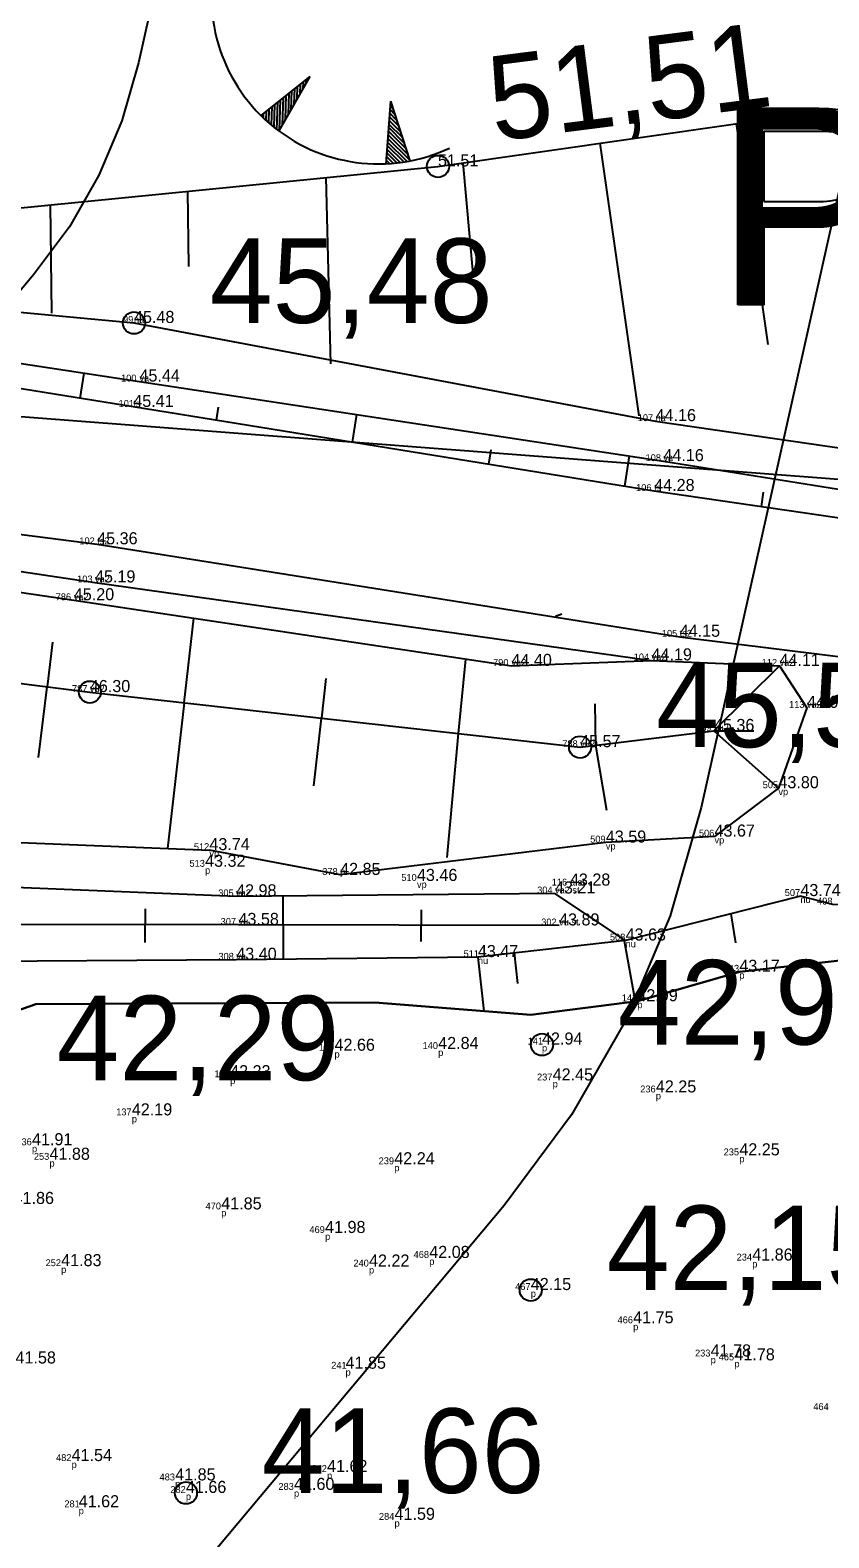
# Model space of a CAD drawing. Extents: x 700746 to 706058, y 6570320 to 6580460.
# Drawn here: x 702987.9 to 703011.06, y 6577372.73 to 6577416.46 of the extents above; entities that cross this region are included whole.
import ezdxf

# ---------------------------------------------------------------- set-up
doc = ezdxf.new("R2010")
doc.units = 0
for name, color, linetype in [('GEOLPUNKT', 7, 'Continuous'), ('KORGUS-EH2000', 7, 'Continuous'), ('Lamami horisontaal_EH2000', 7, 'Continuous'), ('Lõige', 7, 'Continuous'), ('MOOTKOOD', 7, 'Continuous'), ('MOOTKORG-EH2000', 7, 'Continuous'), ('MOOTKORG_MUU', 7, 'Continuous'), ('MOOTNR', 7, 'Continuous'), ('RELJEEF', 7, 'Continuous'), ('TEE', 7, 'Continuous'), ('vahekiht', 7, 'Continuous'), ('VEEKOGU', 7, 'Continuous')]:
    doc.layers.add(name, color=color, linetype=linetype)

msp = doc.modelspace()

# ---------------------------------------------------------------- linework, layer by layer
at = {"layer": 'GEOLPUNKT'}
for points in [[(703008.425, 6577408.493), (703008.425, 6577414.193), (703010.576, 6577414.193)], [(703010.639, 6577413.519), (703009.181, 6577413.519), (703009.181, 6577411.482)], [(703009.181, 6577411.482), (703010.655, 6577411.482)], [(703010.643, 6577410.808), (703009.181, 6577410.808), (703009.181, 6577408.493), (703008.425, 6577408.493)]]:
    msp.add_lwpolyline(points, dxfattribs=at)
for points in [[(703010.576, 6577414.193), (703011.144, 6577414.193), (703011.444, 6577414.138), (703011.864, 6577414.068), (703012.148, 6577413.872), (703012.432, 6577413.675), (703012.605, 6577413.321), (703012.778, 6577412.967), (703012.778, 6577412.543), (703012.778, 6577411.816), (703012.315, 6577411.312), (703011.853, 6577410.808), (703010.643, 6577410.808)], [(703010.655, 6577411.482), (703011.386, 6577411.482), (703011.693, 6577411.754), (703012, 6577412.026), (703012, 6577412.52), (703012, 6577412.878), (703011.82, 6577413.132), (703011.639, 6577413.387), (703011.343, 6577413.469), (703011.153, 6577413.519), (703010.639, 6577413.519)]]:
    msp.add_open_spline(points, degree=3, dxfattribs=at)
at = {"layer": 'KORGUS-EH2000'}
for centre in [(702999.728, 6577412.504), (702990.912, 6577407.965), (702989.632, 6577397.26), (703003.85, 6577395.662), (703002.745, 6577387.038), (703002.419, 6577379.918), (702992.418, 6577374.034)]:
    msp.add_circle(centre, 0.32, dxfattribs=at)
at = {"layer": 'Lamami horisontaal_EH2000'}
for points in [[(702993.266, 6577425.453), (702991.039, 6577415.507), (702990.56, 6577413.83), (702989.894, 6577412.246), (702989.04, 6577410.755), (702988, 6577409.356), (702939.456, 6577351.443)], [(703012.436, 6577416.593), (703012.382, 6577416.224), (703012.314, 6577415.858), (703012.232, 6577415.494), (703011.877, 6577414.042), (703011.79, 6577413.679), (703011.704, 6577413.316), (703011.619, 6577412.952), (703011.537, 6577412.587), (703007.356, 6577393.916), (703006.456, 6577390.769), (703005.205, 6577387.796), (703003.603, 6577384.996), (703001.65, 6577382.37), (702976.568, 6577352.446)]]:
    msp.add_lwpolyline(points, dxfattribs=at)
at = {"layer": 'Lõige'}
msp.add_lwpolyline([(702827.903, 6577444.245), (702862.38, 6577440.12), (702933.752, 6577409.378), (703016.385, 6577403.046), (703082.772, 6577387.952), (703210.312, 6577440.12), (703229.197, 6577449.305)], dxfattribs=at)
at = {"layer": 'RELJEEF'}
for p, q in [((702996.012, 6577415.109), (702994.59, 6577413.983)), ((702996.012, 6577415.109), (702995.117, 6577413.532)), ((702995.901, 6577414.914), (702995.905, 6577415.024)), ((702995.389, 6577414.012), (702995.411, 6577414.633)), ((702995.475, 6577414.162), (702995.494, 6577414.698)), ((702995.56, 6577414.313), (702995.576, 6577414.764)), ((702995.645, 6577414.463), (702995.658, 6577414.829)), ((702995.731, 6577414.613), (702995.741, 6577414.894)), ((702995.816, 6577414.764), (702995.823, 6577414.959)), ((702994.821, 6577413.769), (702994.835, 6577414.177)), ((702994.898, 6577413.703), (702994.917, 6577414.242)), ((702994.976, 6577413.64), (702995, 6577414.307)), ((702995.054, 6577413.579), (702995.082, 6577414.372)), ((702995.133, 6577413.561), (702995.164, 6577414.437)), ((702995.219, 6577413.711), (702995.247, 6577414.503)), ((702995.304, 6577413.862), (702995.329, 6577414.568)), ((702998.355, 6577414.392), (702998.22, 6577412.583)), ((702998.476, 6577414.014), (702998.337, 6577414.152)), ((702998.424, 6577414.179), (702998.345, 6577414.256)), ((702998.355, 6577414.392), (702998.908, 6577412.665)), ((702994.665, 6577413.91), (702994.67, 6577414.046)), ((702994.743, 6577413.838), (702994.753, 6577414.111)), ((702998.687, 6577413.356), (702998.306, 6577413.733)), ((702998.634, 6577413.52), (702998.314, 6577413.837)), ((702998.582, 6577413.685), (702998.321, 6577413.942)), ((702998.529, 6577413.849), (702998.329, 6577414.047)), ((703009.298, 6577407.342), (703008.381, 6577413.744)), ((702998.898, 6577412.697), (702998.274, 6577413.314)), ((702998.845, 6577412.862), (702998.282, 6577413.418)), ((702998.792, 6577413.026), (702998.29, 6577413.523)), ((702998.74, 6577413.191), (702998.298, 6577413.628)), ((702998.533, 6577412.608), (702998.243, 6577412.895)), ((702998.634, 6577412.62), (702998.251, 6577412.999)), ((702998.733, 6577412.635), (702998.259, 6577413.104)), ((702998.831, 6577412.651), (702998.267, 6577413.209)), ((703004.421, 6577413.176), (703005.554, 6577405.275)), ((702998.324, 6577412.589), (702998.227, 6577412.685)), ((702998.43, 6577412.598), (702998.235, 6577412.79)), ((703000.751, 6577409.387), (703000.462, 6577412.609)), ((702996.476, 6577412.181), (702996.608, 6577406.78)), ((702992.505, 6577409.604), (702992.478, 6577411.785)), ((702988.482, 6577411.389), (702988.521, 6577408.248)), ((702989.347, 6577405.777), (702989.465, 6577406.511)), ((702993.358, 6577405.525), (702993.296, 6577405.141)), ((702997.245, 6577404.503), (702997.375, 6577405.308)), ((703001.262, 6577404.286), (703001.194, 6577403.866)), ((703005.143, 6577403.228), (703005.28, 6577404.107)), ((703009.162, 6577403.06), (703009.099, 6577402.637)), ((702992.37, 6577396.952), (702992.65, 6577399.399)), ((703003.319, 6577399.517), (703003.139, 6577399.452)), ((702988.553, 6577398.703), (702988.397, 6577397.416)), ((702996.474, 6577397.656), (702996.345, 6577396.506)), ((702988.147, 6577395.364), (702988.397, 6577397.416)), ((702992.37, 6577396.952), (702991.885, 6577392.725)), ((702996.124, 6577394.545), (702996.345, 6577396.506)), ((703007.731, 6577396.131), (703008.891, 6577396.131)), ((702991.24, 6577390.975), (702991.24, 6577390.508)), ((702995.24, 6577390.504), (702995.241, 6577391.347)), ((702999.241, 6577390.941), (702999.24, 6577390.498)), ((703008.365, 6577389.992), (703008.225, 6577390.832)), ((702991.239, 6577389.993), (702991.24, 6577390.508)), ((702995.24, 6577390.504), (702995.239, 6577389.511)), ((702999.239, 6577390.026), (702999.24, 6577390.498)), ((703002.042, 6577388.807), (703001.943, 6577389.693)), ((703005.123, 6577390.05), (703005.443, 6577388.284)), ((703000.885, 6577389.574), (703001.061, 6577388.008))]:
    msp.add_line(p, q, dxfattribs=at)
for points in [[(702977.153, 6577409.403), (702984.899, 6577411.034), (702999.728, 6577412.504), (703017.194, 6577415.006), (703028.007, 6577418.228), (703030.64, 6577424.068), (703031.216, 6577425.353)], [(702937.707, 6577412.01), (702941.96, 6577413.549), (702953.296, 6577413.251), (702964.816, 6577411.894), (702980.059, 6577408.98), (702990.912, 6577407.965), (703006.037, 6577405.117), (703018.41, 6577403.322), (703026.203, 6577402.834), (703036.995, 6577403.54), (703045.22, 6577401.795), (703059.88, 6577400.24), (703065.141, 6577399.485), (703068.887, 6577399.565), (703070.695, 6577396.732)], [(702941.42, 6577410.979), (702953.447, 6577412.511), (702964.949, 6577410.711), (702979.963, 6577407.963), (702991.071, 6577406.266), (703006.265, 6577403.957), (703018.593, 6577401.987), (703024.671, 6577401.281), (703036.778, 6577401.952), (703044.974, 6577401.194), (703051.533, 6577400.105)], [(702940.613, 6577403.8), (702942.682, 6577404.624), (702954.166, 6577405.029), (702965.002, 6577403.983), (702978.507, 6577402.115), (702989.781, 6577400.439), (703005.921, 6577398.178), (703009.632, 6577398.02), (703010.426, 6577396.8), (703009.6, 6577394.471), (703007.747, 6577393.069), (703004.595, 6577392.894), (702998.878, 6577392.198), (702996.89, 6577391.956), (702993.099, 6577392.676)], [(702959.276, 6577364.547), (702943.922, 6577369.296), (702928.7, 6577373.581), (702914.965, 6577377.676), (702902.346, 6577381.794), (702893.216, 6577385.926), (702892.965, 6577387.489), (702902.637, 6577388.777), (702915.316, 6577394.226), (702930.566, 6577399.878), (702940.613, 6577403.8), (702954.991, 6577404.413), (702972.228, 6577402.419), (702989.167, 6577399.922), (703001.859, 6577398.018), (703005.921, 6577398.178)], [(702957.946, 6577366.452), (702944.292, 6577370.593), (702930.162, 6577375.469), (702915.527, 6577378.902), (702903.252, 6577382.497), (702894.301, 6577386.205), (702903.286, 6577387.225), (702916.266, 6577392.717), (702931.378, 6577398.612), (702942.035, 6577402.266), (702955.937, 6577401.629), (702970.396, 6577399.697), (702989.632, 6577397.26), (703003.85, 6577395.662), (703007.731, 6577396.131)], [(702999.99, 6577392.462), (703000.32, 6577396.059), (703000.534, 6577398.217)], [(703009.632, 6577398.02), (703007.731, 6577396.131), (703009.6, 6577394.471)], [(703004.274, 6577396.914), (703004.294, 6577395.716), (703004.613, 6577393.839)], [(702954.817, 6577392.8), (702956.294, 6577392.734), (702966.374, 6577393.227), (702975.215, 6577393.566), (702984.262, 6577393.034), (702993.099, 6577392.676)], [(703005.168, 6577390.055), (703003.121, 6577391.419), (702993.873, 6577391.335), (702980.575, 6577391.873), (702966.55, 6577390.999)], [(703023.979, 6577391.847), (703021.367, 6577390.954), (703015.801, 6577390.962), (703011.176, 6577391.098), (703010.237, 6577391.344), (703005.168, 6577390.055), (703000.885, 6577389.574)], [(703000.885, 6577389.574), (702993.878, 6577389.496), (702980.886, 6577389.403), (702966.923, 6577388.941), (702966.147, 6577390.754)], [(703003.24, 6577390.492), (702993.942, 6577390.506), (702980.718, 6577390.518), (702969.535, 6577390.061)]]:
    msp.add_lwpolyline(points, dxfattribs=at)
msp.add_arc((702998.001, 6577417.422), 4.844, 163.4234, 295.1745, dxfattribs=at)
at = {"layer": 'TEE'}
for points in [[(703066.989, 6577392.569), (703060.3, 6577394.234), (703043.424, 6577397.545), (703036.237, 6577398.538), (703024.237, 6577400.258), (703018.395, 6577401.277), (703005.998, 6577403.09), (702990.891, 6577405.529), (702979.71, 6577407.326), (702964.872, 6577409.776), (702953.234, 6577410.733), (702941.749, 6577409.8), (702934.562, 6577407.088), (702922.267, 6577402.959), (702904.842, 6577397.125), (702895.151, 6577393.739), (702886.815, 6577391.052), (702876.831, 6577388.099), (702854.295, 6577385.64)], [(702892.425, 6577388.657), (702896.425, 6577389.947), (702906.136, 6577393.341), (702923.539, 6577399.167), (702935.81, 6577403.288), (702942.6, 6577405.567), (702953.835, 6577406.041), (702964.855, 6577405.405), (702978.533, 6577402.999), (702989.845, 6577401.545), (703006.737, 6577398.863), (703012.423, 6577398.158), (703046.095, 6577392.829), (703059.287, 6577390.305), (703059.287, 6577390.305)]]:
    msp.add_lwpolyline(points, dxfattribs=at)
at = {"layer": 'vahekiht'}
msp.add_open_spline([(702979.832, 6577405.847), (702968.107, 6577383.619), (702956.937, 6577340.299), (703007.686, 6577297.989), (703005.438, 6577248.778), (703018.696, 6577224.523), (703025.875, 6577210.26), (703039.06, 6577207.602), (703055.215, 6577200.514), (703065.918, 6577180.529), (703097.43, 6577186.962), (703125.436, 6577225.369), (703148.077, 6577281.443), (703138.931, 6577341.457), (703139.445, 6577382.673), (703130.544, 6577416.204), (703100.319, 6577426.617), (703061.125, 6577412.698), (703017.391, 6577461.228), (702989.678, 6577424.511), (702979.832, 6577405.847)], degree=3, dxfattribs=at)
msp.add_open_spline([(702979.832, 6577405.847), (702968.107, 6577383.619), (702956.937, 6577340.299), (703007.686, 6577297.989), (703005.438, 6577248.778), (703018.696, 6577224.523), (703025.875, 6577210.26), (703039.06, 6577207.602), (703055.215, 6577200.514), (703065.918, 6577180.529), (703097.43, 6577186.962), (703125.436, 6577225.369), (703148.077, 6577281.443), (703138.931, 6577341.457), (703139.445, 6577382.673), (703130.544, 6577416.204), (703100.319, 6577426.617), (703061.125, 6577412.698), (703017.391, 6577461.228), (702989.678, 6577424.511), (702979.832, 6577405.847)], degree=3, dxfattribs=at)
at = {"layer": 'VEEKOGU'}
for points in [[(702961.929, 6577388.402), (702965.929, 6577388.06), (702967.832, 6577387.483), (702970.834, 6577387.439), (702979.971, 6577387.804), (702983.497, 6577386.613), (702988.07, 6577388.211), (702997.9, 6577388.259), (703002.421, 6577387.9), (703005.51, 6577388.293), (703008.467, 6577389.148), (703011.556, 6577389.493), (703014.598, 6577389.494), (703017.605, 6577389.068), (703025.669, 6577389.958), (703033.771, 6577389.561), (703041.816, 6577388.516), (703052.587, 6577386.165), (703059.259, 6577384.709), (703066.525, 6577381.516), (703070.384, 6577379.295), (703075.801, 6577376.462)], [(703070.384, 6577379.295), (703066.525, 6577381.516), (703059.259, 6577384.709), (703052.587, 6577386.165), (703041.816, 6577388.516), (703033.771, 6577389.561), (703025.669, 6577389.958), (703017.605, 6577389.068), (703014.598, 6577389.494), (703011.556, 6577389.493), (703008.467, 6577389.148), (703005.51, 6577388.293), (703002.421, 6577387.9), (702997.9, 6577388.259), (702988.07, 6577388.211), (702983.497, 6577386.613), (702979.971, 6577387.804), (702970.834, 6577387.439), (702967.832, 6577387.483), (702965.929, 6577388.06), (702961.929, 6577388.402)]]:
    msp.add_lwpolyline(points, dxfattribs=at)

# ---------------------------------------------------------------- texts
at = {"layer": 'GEOLPUNKT'}
msp.add_text('PA-8', height=5.7, dxfattribs=at).set_placement((703007.812, 6577408.493))
at = {"layer": 'KORGUS-EH2000'}
msp.add_text('51,51', height=2.45, rotation=7.2782, dxfattribs=at).set_placement((703001.359, 6577413.231))
for s, p in [('45,48', (702993.112, 6577407.965)), ('45,57', (703006.05, 6577395.662)), ('42,94', (703004.945, 6577387.038)), ('42,29', (702988.668, 6577386.003)), ('42,15', (703004.619, 6577379.918)), ('41,66', (702994.618, 6577374.034))]:
    msp.add_text(s, height=2.45, dxfattribs=at).set_placement(p)
at = {"layer": 'MOOTKOOD'}
for s, p in [('vp', (703009.6, 6577394.271)), ('vp', (703004.595, 6577392.694)), ('vp', (703007.747, 6577392.869)), ('vp', (702993.099, 6577392.476)), ('p', (702992.974, 6577391.993)), ('vp', (702999.118, 6577391.582)), ('nu', (703010.237, 6577391.144)), ('nu', (703005.168, 6577389.855)), ('nu', (703000.885, 6577389.374)), ('p', (703008.467, 6577388.948)), ('p', (703005.51, 6577388.093)), ('p', (702996.727, 6577386.658)), ('p', (702999.734, 6577386.708)), ('p', (703002.745, 6577386.838)), ('p', (702993.701, 6577385.89)), ('p', (703003.054, 6577385.796)), ('p', (703006.046, 6577385.449)), ('p', (702990.849, 6577384.783)), ('p', (702987.955, 6577383.917)), ('p', (702988.462, 6577383.495)), ('p', (703008.467, 6577383.624)), ('p', (702998.461, 6577383.365)), ('p', (702993.442, 6577382.056)), ('p', (702996.454, 6577381.372)), ('p', (702988.8, 6577380.411)), ('p', (702997.728, 6577380.399)), ('p', (702999.475, 6577380.649)), ('p', (703008.841, 6577380.574)), ('p', (703002.419, 6577379.718)), ('p', (703005.388, 6577378.754)), ('p', (703007.635, 6577377.791)), ('p', (702997.047, 6577377.436)), ('p', (703008.323, 6577377.679)), ('p', (702989.103, 6577374.758)), ('p', (702992.107, 6577374.197)), ('p', (702996.511, 6577374.44)), ('p', (702992.418, 6577373.834)), ('p', (702995.553, 6577373.922)), ('p', (702989.309, 6577373.418)), ('p', (702998.468, 6577373.054))]:
    msp.add_text(s, height=0.2, dxfattribs=at).set_placement(p)
at = {"layer": 'MOOTKORG-EH2000'}
for s, p in [('51.51', (702999.728, 6577412.504)), ('45.48', (702990.912, 6577407.965)), ('45.48', (702990.912, 6577407.965)), ('45.44', (702991.071, 6577406.266)), ('45.41', (702990.891, 6577405.529)), ('44.16', (703006.037, 6577405.117)), ('44.16', (703006.265, 6577403.957)), ('44.28', (703005.998, 6577403.09)), ('45.36', (702989.845, 6577401.545)), ('45.19', (702989.781, 6577400.439)), ('45.20', (702989.167, 6577399.922)), ('44.15', (703006.737, 6577398.863)), ('44.19', (703005.921, 6577398.178)), ('44.40', (703001.859, 6577398.018)), ('44.11', (703009.632, 6577398.02)), ('46.30', (702989.632, 6577397.26)), ('46.30', (702989.632, 6577397.26)), ('44.03', (703010.426, 6577396.8)), ('45.36', (703007.731, 6577396.131)), ('45.57', (703003.85, 6577395.662)), ('43.80', (703009.6, 6577394.471)), ('43.80', (703009.6, 6577394.471)), ('43.59', (703004.595, 6577392.894)), ('43.67', (703007.747, 6577393.069)), ('43.74', (702993.099, 6577392.676)), ('43.32', (702992.974, 6577392.193)), ('42.85', (702996.89, 6577391.956)), ('43.46', (702999.118, 6577391.782)), ('43.28', (703003.554, 6577391.648)), ('42.98', (702993.873, 6577391.335)), ('43.21', (703003.121, 6577391.419)), ('43.74', (703010.237, 6577391.344)), ('43.58', (702993.942, 6577390.506)), ('43.89', (703003.24, 6577390.492)), ('43.89', (703003.24, 6577390.492)), ('43.63', (703005.168, 6577390.055)), ('43.40', (702993.878, 6577389.496)), ('43.47', (703000.885, 6577389.574)), ('43.17', (703008.467, 6577389.148)), ('42.99', (703005.51, 6577388.293)), ('42.66', (702996.727, 6577386.858)), ('42.84', (702999.734, 6577386.908)), ('42.94', (703002.745, 6577387.038)), ('42.23', (702993.701, 6577386.09)), ('42.45', (703003.054, 6577385.996)), ('42.25', (703006.046, 6577385.649)), ('42.19', (702990.849, 6577384.983)), ('41.91', (702987.955, 6577384.117)), ('41.88', (702988.462, 6577383.695)), ('42.25', (703008.467, 6577383.824)), ('42.24', (702998.461, 6577383.565)), ('41.86', (702987.421, 6577382.415)), ('41.85', (702993.442, 6577382.256)), ('41.98', (702996.454, 6577381.572)), ('41.83', (702988.8, 6577380.611)), ('41.83', (702988.8, 6577380.611)), ('42.22', (702997.728, 6577380.599)), ('42.08', (702999.475, 6577380.849)), ('41.86', (703008.841, 6577380.774)), ('42.15', (703002.419, 6577379.918)), ('41.75', (703005.388, 6577378.954)), ('41.78', (703007.635, 6577377.991)), ('41.58', (702987.476, 6577377.788)), ('41.85', (702997.047, 6577377.636)), ('41.78', (703008.323, 6577377.879)), ('41.54', (702989.103, 6577374.958)), ('41.62', (702996.511, 6577374.64)), ('41.85', (702992.107, 6577374.397)), ('41.66', (702992.418, 6577374.034)), ('41.60', (702995.553, 6577374.122)), ('41.62', (702989.309, 6577373.618)), ('41.59', (702998.468, 6577373.254))]:
    msp.add_text(s, height=0.35, dxfattribs=at).set_placement(p)
at = {"layer": 'MOOTKORG_MUU'}
for s, p in [('na', (702990.912, 6577407.965)), ('va', (702991.071, 6577406.266)), ('ts', (702990.891, 6577405.529)), ('na', (703006.037, 6577405.117)), ('va', (703006.265, 6577403.957)), ('ts', (703005.998, 6577403.09)), ('ts2', (702989.845, 6577401.545)), ('va2', (702989.781, 6577400.439)), ('va2', (702989.167, 6577399.922)), ('ts2', (703006.737, 6577398.863)), ('va2', (703001.859, 6577398.018)), ('va2', (703005.921, 6577398.178)), ('va2', (703009.632, 6577398.02)), ('vu2', (702989.632, 6577397.26)), ('va2', (703010.426, 6577396.8)), ('vu2', (703007.731, 6577396.131)), ('vu2', (703003.85, 6577395.662)), ('p', (702996.89, 6577391.956)), ('a st', (703003.554, 6577391.648)), ('va2', (702993.873, 6577391.335)), ('va2 st', (703003.121, 6577391.419)), ('vu', (702993.942, 6577390.506)), ('vu st', (703003.24, 6577390.492)), ('va', (702993.878, 6577389.496))]:
    msp.add_text(s, height=0.2, dxfattribs=at).set_placement(p)
at = {"layer": 'MOOTNR'}
for s, p in [('99', (702990.595, 6577407.965)), ('100', (702990.537, 6577406.266)), ('101', (702990.466, 6577405.529)), ('107', (703005.52, 6577405.117)), ('108', (703005.748, 6577403.957)), ('106', (703005.472, 6577403.09)), ('102', (702989.328, 6577401.545)), ('103', (702989.264, 6577400.439)), ('786', (702988.641, 6577399.922)), ('105', (703006.22, 6577398.863)), ('790', (703001.325, 6577398.018)), ('104', (703005.404, 6577398.178)), ('112', (703009.115, 6577398.02)), ('787', (702989.115, 6577397.26)), ('113', (703009.909, 6577396.8)), ('789', (703007.214, 6577396.131)), ('788', (703003.333, 6577395.662)), ('505', (703009.145, 6577394.471)), ('506', (703007.294, 6577393.069)), ('512', (702992.648, 6577392.676)), ('509', (703004.141, 6577392.894)), ('513', (702992.521, 6577392.193)), ('378', (702996.373, 6577391.956)), ('510', (702998.665, 6577391.782)), ('116', (703003.028, 6577391.648)), ('305', (702993.356, 6577391.335)), ('304', (703002.604, 6577391.419)), ('507', (703009.784, 6577391.344)), ('498', (703010.722, 6577391.098)), ('307', (702993.425, 6577390.506)), ('302', (703002.723, 6577390.492)), ('508', (703004.714, 6577390.055)), ('308', (702993.361, 6577389.496)), ('511', (703000.47, 6577389.574)), ('143', (703008.014, 6577389.148)), ('142', (703005.059, 6577388.293)), ('139', (702996.273, 6577386.858)), ('140', (702999.281, 6577386.908)), ('141', (703002.33, 6577387.038)), ('138', (702993.247, 6577386.09)), ('237', (703002.601, 6577385.996)), ('236', (703005.593, 6577385.649)), ('137', (702990.396, 6577384.983)), ('136', (702987.502, 6577384.117)), ('235', (703008.012, 6577383.824)), ('253', (702988.009, 6577383.695)), ('239', (702998.007, 6577383.565)), ('470', (702992.989, 6577382.256)), ('469', (702996, 6577381.572)), ('468', (702999.021, 6577380.849)), ('234', (703008.389, 6577380.774)), ('252', (702988.349, 6577380.611)), ('240', (702997.275, 6577380.599)), ('467', (703001.966, 6577379.918)), ('466', (703004.935, 6577378.954)), ('233', (703007.182, 6577377.991)), ('465', (703007.868, 6577377.879)), ('241', (702996.632, 6577377.636)), ('464', (703010.612, 6577376.437)), ('482', (702988.652, 6577374.958)), ('242', (702996.06, 6577374.64)), ('483', (702991.654, 6577374.397)), ('282', (702991.967, 6577374.034)), ('283', (702995.1, 6577374.122)), ('281', (702988.894, 6577373.618)), ('284', (702998.016, 6577373.254))]:
    msp.add_text(s, height=0.2, dxfattribs=at).set_placement(p)

doc.saveas('drawing.dxf')
